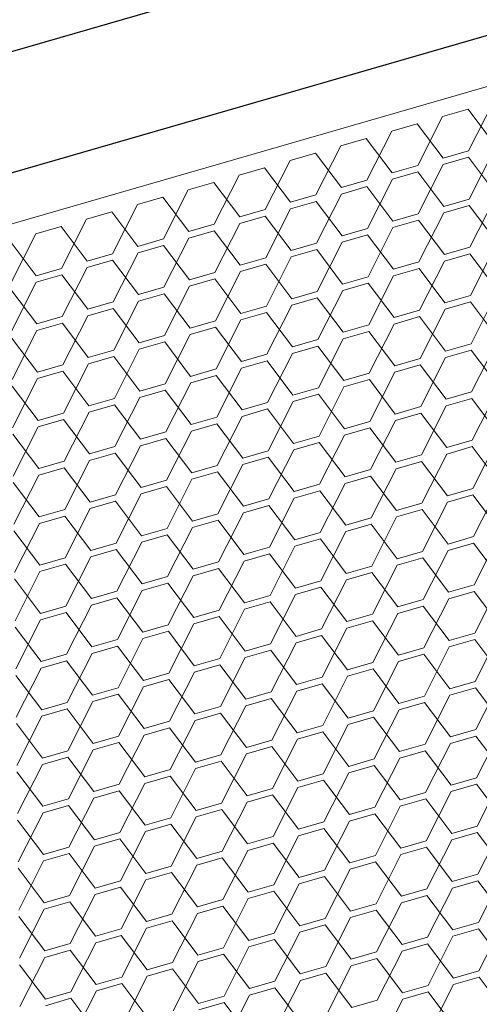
# Model space of a CAD drawing. Header units: millimetres. Extents: x 3925 to 5043, y -86 to 778.
# Tile 379 of 439: x 4916.76 to 4920.77, y 532.21 to 540.8. Entities that reach past the tile are written whole.
import ezdxf

# ---------------------------------------------------------------- set-up
doc = ezdxf.new("R2010")
doc.units = ezdxf.units.MM
doc.header["$LTSCALE"] = 46.255
doc.layers.add('H30K-DUST-FIDXF_CONTINUOUS_LINE', color=7, linetype='CONTINUOUS')
doc.layers.add('H30K-SPONGE-DXF_CONTINUOUS_LINE', color=7, linetype='CONTINUOUS')

msp = doc.modelspace()

# ---------------------------------------------------------------- linework, layer by layer
at = {"layer": 'H30K-DUST-FIDXF_CONTINUOUS_LINE', "color": 7, "linetype": 'Continuous', "lineweight": 0}
for p, q in [((4910.9093, 537.3433), (4974.1468, 555.6212)), ((4920.6787, 539.6537), (4920.896, 540.0824)), ((4920.6741, 540.0183), (4920.4522, 539.9541)), ((4920.9006, 539.7179), (4920.6741, 540.0183)), ((4920.235, 539.5255), (4920.4522, 539.9541)), ((4919.7912, 539.3972), (4920.0085, 539.8259)), ((4920.2304, 539.89), (4920.0085, 539.8259)), ((4920.4569, 539.5896), (4920.2304, 539.89)), ((4919.7866, 539.7617), (4919.5647, 539.6976)), ((4920.0131, 539.4613), (4919.7866, 539.7617)), ((4919.3474, 539.2689), (4919.5647, 539.6976)), ((4920.4569, 539.5896), (4920.6787, 539.6537)), ((4920.6841, 539.2328), (4920.9013, 539.6615)), ((4918.9037, 539.1407), (4919.1209, 539.5693)), ((4919.3428, 539.6335), (4919.1209, 539.5693)), ((4919.5693, 539.3331), (4919.3428, 539.6335)), ((4920.6795, 539.5973), (4920.4576, 539.5332)), ((4920.906, 539.2969), (4920.6795, 539.5973)), ((4918.899, 539.5052), (4918.6772, 539.4411)), ((4919.1255, 539.2048), (4918.899, 539.5052)), ((4920.0131, 539.4613), (4920.235, 539.5255)), ((4920.2357, 539.4691), (4920.0138, 539.4049)), ((4920.4622, 539.1687), (4920.2357, 539.4691)), ((4920.2403, 539.1045), (4920.4576, 539.5332)), ((4918.4599, 539.0124), (4918.6772, 539.4411)), ((4919.5693, 539.3331), (4919.7912, 539.3972)), ((4919.7965, 538.9763), (4920.0138, 539.4049)), ((4918.0161, 538.8841), (4918.2334, 539.3128)), ((4918.4553, 539.3769), (4918.2334, 539.3128)), ((4918.6818, 539.0765), (4918.4553, 539.3769)), ((4919.7919, 539.3408), (4919.57, 539.2767)), ((4920.0184, 539.0404), (4919.7919, 539.3408)), ((4918.0115, 539.2487), (4917.7896, 539.1845)), ((4918.238, 538.9483), (4918.0115, 539.2487)), ((4919.1255, 539.2048), (4919.3474, 539.2689)), ((4919.3481, 539.2125), (4919.1263, 539.1484)), ((4919.5746, 538.9121), (4919.3481, 539.2125)), ((4919.3528, 538.848), (4919.57, 539.2767)), ((4920.4622, 539.1687), (4920.6841, 539.2328)), ((4920.6894, 538.8119), (4920.9067, 539.2405)), ((4917.5723, 538.7559), (4917.7896, 539.1845)), ((4918.6818, 539.0765), (4918.9037, 539.1407)), ((4918.909, 538.7197), (4919.1263, 539.1484)), ((4920.6848, 539.1764), (4920.4629, 539.1123)), ((4920.9113, 538.876), (4920.6848, 539.1764)), ((4917.1286, 538.6276), (4917.3458, 539.0563)), ((4917.5677, 539.1204), (4917.3458, 539.0563)), ((4917.7942, 538.82), (4917.5677, 539.1204)), ((4918.9044, 539.0843), (4918.6825, 539.0201)), ((4919.1309, 538.7839), (4918.9044, 539.0843)), ((4920.0184, 539.0404), (4920.2403, 539.1045)), ((4920.241, 539.0481), (4920.0191, 538.984)), ((4920.4675, 538.7477), (4920.241, 539.0481)), ((4920.2456, 538.6836), (4920.4629, 539.1123)), ((4917.124, 538.9921), (4916.9021, 538.928)), ((4917.3505, 538.6917), (4917.124, 538.9921)), ((4918.238, 538.9483), (4918.4599, 539.0124)), ((4918.4606, 538.956), (4918.2387, 538.8919)), ((4918.6871, 538.6556), (4918.4606, 538.956)), ((4918.4652, 538.5915), (4918.6825, 539.0201)), ((4919.5746, 538.9121), (4919.7965, 538.9763)), ((4919.8019, 538.5553), (4920.0191, 538.984)), ((4916.9067, 538.5635), (4916.6802, 538.8639)), ((4916.6848, 538.4993), (4916.9021, 538.928)), ((4917.7942, 538.82), (4918.0161, 538.8841)), ((4918.0214, 538.4632), (4918.2387, 538.8919)), ((4919.7972, 538.9199), (4919.5754, 538.8558)), ((4920.0237, 538.6195), (4919.7972, 538.9199)), ((4918.0168, 538.8278), (4917.7949, 538.7636)), ((4918.2433, 538.5273), (4918.0168, 538.8278)), ((4919.1309, 538.7839), (4919.3528, 538.848)), ((4919.3535, 538.7916), (4919.1316, 538.7275)), ((4919.58, 538.4912), (4919.3535, 538.7916)), ((4919.3581, 538.4271), (4919.5754, 538.8558)), ((4920.4675, 538.7477), (4920.6894, 538.8119)), ((4920.6947, 538.3909), (4920.912, 538.8196)), ((4917.3505, 538.6917), (4917.5723, 538.7559)), ((4917.5731, 538.6995), (4917.3512, 538.6354)), ((4917.7996, 538.3991), (4917.5731, 538.6995)), ((4917.5777, 538.3349), (4917.7949, 538.7636)), ((4918.6871, 538.6556), (4918.909, 538.7197)), ((4918.9143, 538.2988), (4919.1316, 538.7275)), ((4920.251, 538.2627), (4920.4682, 538.6914)), ((4920.6901, 538.7555), (4920.4682, 538.6914)), ((4920.9166, 538.4551), (4920.6901, 538.7555)), ((4916.9067, 538.5635), (4917.1286, 538.6276)), ((4917.1339, 538.2067), (4917.3512, 538.6354)), ((4918.9097, 538.6634), (4918.6878, 538.5992)), ((4919.1362, 538.3629), (4918.9097, 538.6634)), ((4920.0237, 538.6195), (4920.2456, 538.6836)), ((4920.2463, 538.6272), (4920.0245, 538.5631)), ((4920.4729, 538.3268), (4920.2463, 538.6272)), ((4917.1293, 538.5712), (4916.9074, 538.5071)), ((4917.3558, 538.2708), (4917.1293, 538.5712)), ((4918.2433, 538.5273), (4918.4652, 538.5915)), ((4918.4659, 538.5351), (4918.244, 538.471)), ((4918.6924, 538.2347), (4918.4659, 538.5351)), ((4918.4705, 538.1706), (4918.6878, 538.5992)), ((4919.58, 538.4912), (4919.8019, 538.5553)), ((4919.8072, 538.1344), (4920.0245, 538.5631)), ((4916.912, 538.1426), (4916.6855, 538.443)), ((4916.6901, 538.0784), (4916.9074, 538.5071)), ((4917.7996, 538.3991), (4918.0214, 538.4632)), ((4918.0268, 538.0423), (4918.244, 538.471)), ((4919.3634, 538.0062), (4919.5807, 538.4348)), ((4919.8026, 538.499), (4919.5807, 538.4348)), ((4920.0291, 538.1985), (4919.8026, 538.499)), ((4918.0222, 538.4068), (4917.8003, 538.3427)), ((4918.2487, 538.1064), (4918.0222, 538.4068)), ((4919.1362, 538.3629), (4919.3581, 538.4271)), ((4919.3588, 538.3707), (4919.1369, 538.3066)), ((4919.5853, 538.0703), (4919.3588, 538.3707)), ((4920.4729, 538.3268), (4920.6947, 538.3909)), ((4920.7001, 537.97), (4920.9173, 538.3987)), ((4917.3558, 538.2708), (4917.5777, 538.3349)), ((4917.5784, 538.2786), (4917.3565, 538.2144)), ((4917.8049, 537.9782), (4917.5784, 538.2786)), ((4917.583, 537.914), (4917.8003, 538.3427)), ((4918.6924, 538.2347), (4918.9143, 538.2988)), ((4918.9196, 537.8779), (4919.1369, 538.3066)), ((4920.0291, 538.1985), (4920.251, 538.2627)), ((4920.2563, 537.8418), (4920.4736, 538.2704)), ((4920.6955, 538.3346), (4920.4736, 538.2704)), ((4920.922, 538.0342), (4920.6955, 538.3346)), ((4916.912, 538.1426), (4917.1339, 538.2067)), ((4917.1392, 537.7858), (4917.3565, 538.2144)), ((4918.4759, 537.7496), (4918.6931, 538.1783)), ((4918.915, 538.2424), (4918.6931, 538.1783)), ((4919.1415, 537.942), (4918.915, 538.2424)), ((4920.2517, 538.2063), (4920.0298, 538.1422)), ((4920.4782, 537.9059), (4920.2517, 538.2063)), ((4917.1346, 538.1503), (4916.9127, 538.0862)), ((4917.3611, 537.8499), (4917.1346, 538.1503)), ((4918.2487, 538.1064), (4918.4705, 538.1706)), ((4918.4713, 538.1142), (4918.2494, 538.05)), ((4918.6978, 537.8138), (4918.4713, 538.1142)), ((4919.5853, 538.0703), (4919.8072, 538.1344)), ((4919.8125, 537.7135), (4920.0298, 538.1422)), ((4916.9173, 537.7216), (4916.6908, 538.022)), ((4916.6955, 537.6575), (4916.9127, 538.0862)), ((4917.8049, 537.9782), (4918.0268, 538.0423)), ((4918.0321, 537.6214), (4918.2494, 538.05)), ((4919.1415, 537.942), (4919.3634, 538.0062)), ((4919.3688, 537.5852), (4919.586, 538.0139)), ((4919.8079, 538.078), (4919.586, 538.0139)), ((4920.0344, 537.7776), (4919.8079, 538.078)), ((4917.5883, 537.4931), (4917.8056, 537.9218)), ((4918.0275, 537.9859), (4917.8056, 537.9218)), ((4918.254, 537.6855), (4918.0275, 537.9859)), ((4919.3641, 537.9498), (4919.1422, 537.8856)), ((4919.5906, 537.6494), (4919.3641, 537.9498)), ((4920.4782, 537.9059), (4920.7001, 537.97)), ((4920.7054, 537.5491), (4920.9227, 537.9778)), ((4917.3611, 537.8499), (4917.583, 537.914)), ((4917.5837, 537.8576), (4917.3618, 537.7935)), ((4917.8102, 537.5572), (4917.5837, 537.8576)), ((4918.6978, 537.8138), (4918.9196, 537.8779)), ((4918.925, 537.457), (4919.1422, 537.8856)), ((4920.0344, 537.7776), (4920.2563, 537.8418)), ((4920.2616, 537.4208), (4920.4789, 537.8495)), ((4920.7008, 537.9136), (4920.4789, 537.8495)), ((4920.9273, 537.6132), (4920.7008, 537.9136)), ((4916.9173, 537.7216), (4917.1392, 537.7858)), ((4917.1446, 537.3648), (4917.3618, 537.7935)), ((4918.254, 537.6855), (4918.4759, 537.7496)), ((4918.4812, 537.3287), (4918.6985, 537.7574)), ((4918.9204, 537.8215), (4918.6985, 537.7574)), ((4919.1469, 537.5211), (4918.9204, 537.8215)), ((4920.257, 537.7854), (4920.0351, 537.7212)), ((4920.4835, 537.485), (4920.257, 537.7854)), ((4916.7008, 537.2366), (4916.9181, 537.6652)), ((4917.1399, 537.7294), (4916.9181, 537.6652)), ((4917.3664, 537.429), (4917.1399, 537.7294)), ((4918.4766, 537.6932), (4918.2547, 537.6291)), ((4918.7031, 537.3928), (4918.4766, 537.6932)), ((4919.5906, 537.6494), (4919.8125, 537.7135)), ((4919.8179, 537.2926), (4920.0351, 537.7212)), ((4916.9227, 537.3007), (4916.6962, 537.6011)), ((4917.8102, 537.5572), (4918.0321, 537.6214)), ((4918.0374, 537.2004), (4918.2547, 537.6291)), ((4919.1469, 537.5211), (4919.3688, 537.5852)), ((4919.3741, 537.1643), (4919.5914, 537.593)), ((4919.8132, 537.6571), (4919.5914, 537.593)), ((4920.0397, 537.3567), (4919.8132, 537.6571)), ((4917.3664, 537.429), (4917.5883, 537.4931)), ((4917.5937, 537.0722), (4917.8109, 537.5008)), ((4918.0328, 537.565), (4917.8109, 537.5008)), ((4918.2593, 537.2646), (4918.0328, 537.565)), ((4919.3695, 537.5288), (4919.1476, 537.4647)), ((4919.596, 537.2284), (4919.3695, 537.5288)), ((4920.4835, 537.485), (4920.7054, 537.5491)), ((4920.7061, 537.4927), (4920.4842, 537.4286)), ((4920.9326, 537.1923), (4920.7061, 537.4927)), ((4920.7107, 537.1282), (4920.928, 537.5568)), ((4917.589, 537.4367), (4917.3672, 537.3726)), ((4917.8155, 537.1363), (4917.589, 537.4367)), ((4918.7031, 537.3928), (4918.925, 537.457)), ((4918.9303, 537.036), (4919.1476, 537.4647)), ((4920.0397, 537.3567), (4920.2616, 537.4208)), ((4920.267, 536.9999), (4920.4842, 537.4286)), ((4916.9227, 537.3007), (4917.1446, 537.3648)), ((4917.1499, 536.9439), (4917.3672, 537.3726)), ((4918.2593, 537.2646), (4918.4812, 537.3287)), ((4918.4865, 536.9078), (4918.7038, 537.3364)), ((4918.9257, 537.4006), (4918.7038, 537.3364)), ((4919.1522, 537.1002), (4918.9257, 537.4006)), ((4920.2623, 537.3644), (4920.0405, 537.3003)), ((4920.4888, 537.064), (4920.2623, 537.3644)), ((4916.7061, 536.8156), (4916.9234, 537.2443)), ((4917.1453, 537.3084), (4916.9234, 537.2443)), ((4917.3718, 537.008), (4917.1453, 537.3084)), ((4918.4819, 537.2723), (4918.26, 537.2082)), ((4918.7084, 536.9719), (4918.4819, 537.2723)), ((4919.596, 537.2284), (4919.8179, 537.2926)), ((4919.8186, 537.2362), (4919.5967, 537.172)), ((4920.0451, 536.9358), (4919.8186, 537.2362)), ((4919.8232, 536.8716), (4920.0405, 537.3003)), ((4916.928, 536.8798), (4916.7015, 537.1802)), ((4917.8155, 537.1363), (4918.0374, 537.2004)), ((4918.0428, 536.7795), (4918.26, 537.2082)), ((4919.1522, 537.1002), (4919.3741, 537.1643)), ((4919.3794, 536.7434), (4919.5967, 537.172)), ((4917.3718, 537.008), (4917.5937, 537.0722)), ((4917.599, 536.6512), (4917.8163, 537.0799)), ((4918.0382, 537.144), (4917.8163, 537.0799)), ((4918.2647, 536.8436), (4918.0382, 537.144)), ((4919.3748, 537.1079), (4919.1529, 537.0438)), ((4919.6013, 536.8075), (4919.3748, 537.1079)), ((4920.4888, 537.064), (4920.7107, 537.1282)), ((4920.7114, 537.0718), (4920.4896, 537.0076)), ((4920.9379, 536.7714), (4920.7114, 537.0718)), ((4920.7161, 536.7072), (4920.9333, 537.1359)), ((4917.5944, 537.0158), (4917.3725, 536.9516)), ((4917.8209, 536.7154), (4917.5944, 537.0158)), ((4918.7084, 536.9719), (4918.9303, 537.036)), ((4918.931, 536.9796), (4918.7091, 536.9155)), ((4919.1575, 536.6792), (4918.931, 536.9796)), ((4918.9356, 536.6151), (4919.1529, 537.0438)), ((4920.0451, 536.9358), (4920.267, 536.9999)), ((4920.2723, 536.579), (4920.4896, 537.0076)), ((4916.928, 536.8798), (4917.1499, 536.9439)), ((4917.1506, 536.8875), (4916.9287, 536.8234)), ((4917.3771, 536.5871), (4917.1506, 536.8875)), ((4917.1552, 536.523), (4917.3725, 536.9516)), ((4918.2647, 536.8436), (4918.4865, 536.9078)), ((4918.4919, 536.4868), (4918.7091, 536.9155)), ((4920.2677, 536.9435), (4920.0458, 536.8794)), ((4920.4942, 536.6431), (4920.2677, 536.9435)), ((4916.7115, 536.3947), (4916.9287, 536.8234)), ((4918.4873, 536.8514), (4918.2654, 536.7872)), ((4918.7138, 536.551), (4918.4873, 536.8514)), ((4919.6013, 536.8075), (4919.8232, 536.8716)), ((4919.8239, 536.8152), (4919.602, 536.7511)), ((4920.0504, 536.5148), (4919.8239, 536.8152)), ((4919.8285, 536.4507), (4920.0458, 536.8794)), ((4916.9333, 536.4588), (4916.7068, 536.7592)), ((4917.8209, 536.7154), (4918.0428, 536.7795)), ((4918.0435, 536.7231), (4917.8216, 536.659)), ((4918.27, 536.4227), (4918.0435, 536.7231)), ((4918.0481, 536.3586), (4918.2654, 536.7872)), ((4919.1575, 536.6792), (4919.3794, 536.7434)), ((4919.3847, 536.3224), (4919.602, 536.7511)), ((4920.7214, 536.2863), (4920.9387, 536.715)), ((4917.3771, 536.5871), (4917.599, 536.6512)), ((4917.6043, 536.2303), (4917.8216, 536.659)), ((4919.3801, 536.687), (4919.1582, 536.6228)), ((4919.6066, 536.3866), (4919.3801, 536.687)), ((4920.4942, 536.6431), (4920.7161, 536.7072)), ((4920.7168, 536.6508), (4920.4949, 536.5867)), ((4920.9433, 536.3504), (4920.7168, 536.6508)), ((4917.5997, 536.5948), (4917.3778, 536.5307)), ((4917.8262, 536.2944), (4917.5997, 536.5948)), ((4918.7138, 536.551), (4918.9356, 536.6151)), ((4918.9364, 536.5587), (4918.7145, 536.4946)), ((4919.1629, 536.2583), (4918.9364, 536.5587)), ((4918.941, 536.1942), (4919.1582, 536.6228)), ((4920.0504, 536.5148), (4920.2723, 536.579)), ((4920.2776, 536.158), (4920.4949, 536.5867)), ((4916.9333, 536.4588), (4917.1552, 536.523)), ((4917.1559, 536.4666), (4916.9341, 536.4024)), ((4917.3824, 536.1662), (4917.1559, 536.4666)), ((4917.1606, 536.102), (4917.3778, 536.5307)), ((4918.27, 536.4227), (4918.4919, 536.4868)), ((4918.4972, 536.0659), (4918.7145, 536.4946)), ((4919.8338, 536.0298), (4920.0511, 536.4584)), ((4920.273, 536.5226), (4920.0511, 536.4584)), ((4920.4995, 536.2222), (4920.273, 536.5226)), ((4916.7168, 535.9738), (4916.9341, 536.4024)), ((4918.4926, 536.4304), (4918.2707, 536.3663)), ((4918.7191, 536.13), (4918.4926, 536.4304)), ((4919.6066, 536.3866), (4919.8285, 536.4507)), ((4919.8292, 536.3943), (4919.6073, 536.3302)), ((4920.0557, 536.0939), (4919.8292, 536.3943)), ((4916.9387, 536.0379), (4916.7122, 536.3383)), ((4917.8262, 536.2944), (4918.0481, 536.3586)), ((4918.0488, 536.3022), (4917.8269, 536.238)), ((4918.2753, 536.0018), (4918.0488, 536.3022)), ((4918.0534, 535.9376), (4918.2707, 536.3663)), ((4919.1629, 536.2583), (4919.3847, 536.3224)), ((4919.3901, 535.9015), (4919.6073, 536.3302)), ((4920.4995, 536.2222), (4920.7214, 536.2863)), ((4920.7267, 535.8654), (4920.944, 536.294)), ((4917.3824, 536.1662), (4917.6043, 536.2303)), ((4917.6097, 535.8094), (4917.8269, 536.238)), ((4918.9463, 535.7732), (4919.1636, 536.2019)), ((4919.3855, 536.266), (4919.1636, 536.2019)), ((4919.612, 535.9656), (4919.3855, 536.266)), ((4920.7221, 536.2299), (4920.5002, 536.1658)), ((4920.9486, 535.9295), (4920.7221, 536.2299)), ((4917.605, 536.1739), (4917.3832, 536.1098)), ((4917.8315, 535.8735), (4917.605, 536.1739)), ((4918.7191, 536.13), (4918.941, 536.1942)), ((4918.9417, 536.1378), (4918.7198, 536.0736)), ((4919.1682, 535.8374), (4918.9417, 536.1378)), ((4920.0557, 536.0939), (4920.2776, 536.158)), ((4920.283, 535.7371), (4920.5002, 536.1658)), ((4916.9387, 536.0379), (4917.1606, 536.102)), ((4917.1613, 536.0456), (4916.9394, 535.9815)), ((4917.3878, 535.7452), (4917.1613, 536.0456)), ((4917.1659, 535.6811), (4917.3832, 536.1098)), ((4918.2753, 536.0018), (4918.4972, 536.0659)), ((4918.5025, 535.645), (4918.7198, 536.0736)), ((4919.612, 535.9656), (4919.8338, 536.0298)), ((4919.8392, 535.6088), (4920.0564, 536.0375)), ((4920.2783, 536.1016), (4920.0564, 536.0375)), ((4920.5048, 535.8012), (4920.2783, 536.1016)), ((4916.7221, 535.5528), (4916.9394, 535.9815)), ((4918.0588, 535.5167), (4918.276, 535.9454)), ((4918.4979, 536.0095), (4918.276, 535.9454)), ((4918.7244, 535.7091), (4918.4979, 536.0095)), ((4919.8346, 535.9734), (4919.6127, 535.9092)), ((4920.0611, 535.673), (4919.8346, 535.9734)), ((4916.944, 535.617), (4916.7175, 535.9174)), ((4917.8315, 535.8735), (4918.0534, 535.9376)), ((4918.0541, 535.8812), (4917.8323, 535.8171)), ((4918.2806, 535.5808), (4918.0541, 535.8812)), ((4919.1682, 535.8374), (4919.3901, 535.9015)), ((4919.3954, 535.4806), (4919.6127, 535.9092)), ((4920.5048, 535.8012), (4920.7267, 535.8654)), ((4920.7321, 535.4444), (4920.9493, 535.8731)), ((4917.3878, 535.7452), (4917.6097, 535.8094)), ((4917.615, 535.3884), (4917.8323, 535.8171)), ((4918.7244, 535.7091), (4918.9463, 535.7732)), ((4918.9516, 535.3523), (4919.1689, 535.781)), ((4919.3908, 535.8451), (4919.1689, 535.781)), ((4919.6173, 535.5447), (4919.3908, 535.8451)), ((4920.7274, 535.809), (4920.5056, 535.7448)), ((4920.9539, 535.5086), (4920.7274, 535.809)), ((4917.1712, 535.2602), (4917.3885, 535.6888)), ((4917.6104, 535.753), (4917.3885, 535.6888)), ((4917.8369, 535.4526), (4917.6104, 535.753)), ((4918.947, 535.7168), (4918.7251, 535.6527)), ((4919.1735, 535.4164), (4918.947, 535.7168)), ((4920.0611, 535.673), (4920.283, 535.7371)), ((4920.2883, 535.3162), (4920.5056, 535.7448)), ((4916.944, 535.617), (4917.1659, 535.6811)), ((4917.1666, 535.6247), (4916.9447, 535.5606)), ((4917.3931, 535.3243), (4917.1666, 535.6247)), ((4918.2806, 535.5808), (4918.5025, 535.645)), ((4918.5079, 535.224), (4918.7251, 535.6527)), ((4919.6173, 535.5447), (4919.8392, 535.6088)), ((4919.8445, 535.1879), (4920.0618, 535.6166)), ((4920.2837, 535.6807), (4920.0618, 535.6166)), ((4920.5102, 535.3803), (4920.2837, 535.6807)), ((4916.7274, 535.1319), (4916.9447, 535.5606)), ((4917.8369, 535.4526), (4918.0588, 535.5167)), ((4918.0641, 535.0958), (4918.2814, 535.5244)), ((4918.5032, 535.5886), (4918.2814, 535.5244)), ((4918.7297, 535.2882), (4918.5032, 535.5886)), ((4919.8399, 535.5524), (4919.618, 535.4883)), ((4920.0664, 535.252), (4919.8399, 535.5524)), ((4916.9493, 535.196), (4916.7228, 535.4964)), ((4918.0595, 535.4603), (4917.8376, 535.3962)), ((4918.286, 535.1599), (4918.0595, 535.4603)), ((4919.1735, 535.4164), (4919.3954, 535.4806)), ((4919.4007, 535.0596), (4919.618, 535.4883)), ((4920.5102, 535.3803), (4920.7321, 535.4444)), ((4920.7374, 535.0235), (4920.9547, 535.4522)), ((4917.3931, 535.3243), (4917.615, 535.3884)), ((4917.6203, 534.9675), (4917.8376, 535.3962)), ((4918.7297, 535.2882), (4918.9516, 535.3523)), ((4918.957, 534.9314), (4919.1742, 535.36)), ((4919.3961, 535.4242), (4919.1742, 535.36)), ((4919.6226, 535.1238), (4919.3961, 535.4242)), ((4920.7328, 535.388), (4920.5109, 535.3239)), ((4920.9593, 535.0876), (4920.7328, 535.388)), ((4916.9493, 535.196), (4917.1712, 535.2602)), ((4917.1765, 534.8392), (4917.3938, 535.2679)), ((4917.6157, 535.332), (4917.3938, 535.2679)), ((4917.8422, 535.0316), (4917.6157, 535.332)), ((4918.9523, 535.2959), (4918.7305, 535.2318)), ((4919.1789, 534.9955), (4918.9523, 535.2959)), ((4920.0664, 535.252), (4920.2883, 535.3162)), ((4920.289, 535.2598), (4920.0671, 535.1956)), ((4920.5155, 534.9594), (4920.289, 535.2598)), ((4920.2936, 534.8952), (4920.5109, 535.3239)), ((4917.1719, 535.2038), (4916.95, 535.1396)), ((4917.3984, 534.9034), (4917.1719, 535.2038)), ((4918.286, 535.1599), (4918.5079, 535.224)), ((4918.5132, 534.8031), (4918.7305, 535.2318)), ((4919.6226, 535.1238), (4919.8445, 535.1879)), ((4919.8498, 534.767), (4920.0671, 535.1956)), ((4916.7328, 534.711), (4916.95, 535.1396)), ((4917.8422, 535.0316), (4918.0641, 535.0958)), ((4918.0694, 534.6748), (4918.2867, 535.1035)), ((4918.5086, 535.1676), (4918.2867, 535.1035)), ((4918.7351, 534.8672), (4918.5086, 535.1676)), ((4919.8452, 535.1315), (4919.6233, 535.0674)), ((4920.0717, 534.8311), (4919.8452, 535.1315)), ((4916.9547, 534.7751), (4916.7282, 535.0755)), ((4918.0648, 535.0394), (4917.8429, 534.9752)), ((4918.2913, 534.739), (4918.0648, 535.0394)), ((4919.1789, 534.9955), (4919.4007, 535.0596)), ((4919.4015, 535.0032), (4919.1796, 534.9391)), ((4919.628, 534.7028), (4919.4015, 535.0032)), ((4919.4061, 534.6387), (4919.6233, 535.0674)), ((4920.5155, 534.9594), (4920.7374, 535.0235)), ((4920.7427, 534.6026), (4920.96, 535.0312)), ((4917.3984, 534.9034), (4917.6203, 534.9675)), ((4917.621, 534.9111), (4917.3991, 534.847)), ((4917.8475, 534.6107), (4917.621, 534.9111)), ((4917.6257, 534.5466), (4917.8429, 534.9752)), ((4918.7351, 534.8672), (4918.957, 534.9314)), ((4918.9623, 534.5104), (4919.1796, 534.9391)), ((4920.7381, 534.9671), (4920.5162, 534.903)), ((4920.9646, 534.6667), (4920.7381, 534.9671)), ((4916.9547, 534.7751), (4917.1765, 534.8392)), ((4917.1819, 534.4183), (4917.3991, 534.847)), ((4918.9577, 534.875), (4918.7358, 534.8108)), ((4919.1842, 534.5746), (4918.9577, 534.875)), ((4920.0717, 534.8311), (4920.2936, 534.8952)), ((4920.2943, 534.8388), (4920.0724, 534.7747)), ((4920.5208, 534.5384), (4920.2943, 534.8388)), ((4920.2989, 534.4743), (4920.5162, 534.903)), ((4917.1773, 534.7829), (4916.9554, 534.7187)), ((4917.4038, 534.4824), (4917.1773, 534.7829)), ((4918.2913, 534.739), (4918.5132, 534.8031)), ((4918.5139, 534.7467), (4918.292, 534.6826)), ((4918.7404, 534.4463), (4918.5139, 534.7467)), ((4918.5185, 534.3822), (4918.7358, 534.8108)), ((4919.628, 534.7028), (4919.8498, 534.767)), ((4919.8552, 534.346), (4920.0724, 534.7747)), ((4916.96, 534.3542), (4916.7335, 534.6546)), ((4916.7381, 534.29), (4916.9554, 534.7187)), ((4917.8475, 534.6107), (4918.0694, 534.6748)), ((4918.0748, 534.2539), (4918.292, 534.6826)), ((4919.8506, 534.7106), (4919.6287, 534.6465)), ((4920.0771, 534.4102), (4919.8506, 534.7106)), ((4918.0701, 534.6185), (4917.8483, 534.5543)), ((4918.2966, 534.318), (4918.0701, 534.6185)), ((4919.1842, 534.5746), (4919.4061, 534.6387)), ((4919.4068, 534.5823), (4919.1849, 534.5182)), ((4919.6333, 534.2819), (4919.4068, 534.5823)), ((4919.4114, 534.2178), (4919.6287, 534.6465)), ((4920.5208, 534.5384), (4920.7427, 534.6026)), ((4920.748, 534.1816), (4920.9653, 534.6103)), ((4917.4038, 534.4824), (4917.6257, 534.5466)), ((4917.6264, 534.4902), (4917.4045, 534.4261)), ((4917.8529, 534.1898), (4917.6264, 534.4902)), ((4917.631, 534.1256), (4917.8483, 534.5543)), ((4918.7404, 534.4463), (4918.9623, 534.5104)), ((4918.9676, 534.0895), (4919.1849, 534.5182)), ((4920.3043, 534.0534), (4920.5215, 534.4821)), ((4920.7434, 534.5462), (4920.5215, 534.4821)), ((4920.9699, 534.2458), (4920.7434, 534.5462)), ((4916.96, 534.3542), (4917.1819, 534.4183)), ((4917.1872, 533.9974), (4917.4045, 534.4261)), ((4918.963, 534.4541), (4918.7411, 534.3899)), ((4919.1895, 534.1536), (4918.963, 534.4541)), ((4920.0771, 534.4102), (4920.2989, 534.4743)), ((4920.2997, 534.4179), (4920.0778, 534.3538)), ((4920.5262, 534.1175), (4920.2997, 534.4179)), ((4917.1826, 534.3619), (4916.9607, 534.2978)), ((4917.4091, 534.0615), (4917.1826, 534.3619)), ((4918.2966, 534.318), (4918.5185, 534.3822)), ((4918.5192, 534.3258), (4918.2974, 534.2617)), ((4918.7457, 534.0254), (4918.5192, 534.3258)), ((4918.5239, 533.9613), (4918.7411, 534.3899)), ((4919.6333, 534.2819), (4919.8552, 534.346)), ((4919.8605, 533.9251), (4920.0778, 534.3538)), ((4916.9653, 533.9333), (4916.7388, 534.2337)), ((4916.7434, 533.8691), (4916.9607, 534.2978)), ((4917.8529, 534.1898), (4918.0748, 534.2539)), ((4918.0801, 533.833), (4918.2974, 534.2617)), ((4919.4167, 533.7969), (4919.634, 534.2255)), ((4919.8559, 534.2897), (4919.634, 534.2255)), ((4920.0824, 533.9893), (4919.8559, 534.2897)), ((4918.0755, 534.1975), (4917.8536, 534.1334)), ((4918.302, 533.8971), (4918.0755, 534.1975)), ((4919.1895, 534.1536), (4919.4114, 534.2178)), ((4919.4121, 534.1614), (4919.1902, 534.0973)), ((4919.6386, 533.861), (4919.4121, 534.1614)), ((4920.5262, 534.1175), (4920.748, 534.1816)), ((4920.7534, 533.7607), (4920.9706, 534.1894)), ((4917.4091, 534.0615), (4917.631, 534.1256)), ((4917.6317, 534.0693), (4917.4098, 534.0051)), ((4917.8582, 533.7689), (4917.6317, 534.0693)), ((4917.6363, 533.7047), (4917.8536, 534.1334)), ((4918.7457, 534.0254), (4918.9676, 534.0895)), ((4918.973, 533.6686), (4919.1902, 534.0973)), ((4920.0824, 533.9893), (4920.3043, 534.0534)), ((4920.3096, 533.6325), (4920.5269, 534.0611)), ((4920.7488, 534.1253), (4920.5269, 534.0611)), ((4920.9753, 533.8249), (4920.7488, 534.1253)), ((4916.9653, 533.9333), (4917.1872, 533.9974)), ((4917.1925, 533.5765), (4917.4098, 534.0051)), ((4918.5292, 533.5403), (4918.7465, 533.969)), ((4918.9683, 534.0331), (4918.7465, 533.969)), ((4919.1948, 533.7327), (4918.9683, 534.0331)), ((4920.305, 533.997), (4920.0831, 533.9329)), ((4920.5315, 533.6966), (4920.305, 533.997)), ((4917.1879, 533.941), (4916.966, 533.8769)), ((4917.4144, 533.6406), (4917.1879, 533.941)), ((4918.302, 533.8971), (4918.5239, 533.9613)), ((4918.5246, 533.9049), (4918.3027, 533.8407)), ((4918.7511, 533.6045), (4918.5246, 533.9049)), ((4919.6386, 533.861), (4919.8605, 533.9251)), ((4919.8658, 533.5042), (4920.0831, 533.9329)), ((4916.9707, 533.5123), (4916.7442, 533.8127)), ((4916.7488, 533.4482), (4916.966, 533.8769)), ((4917.8582, 533.7689), (4918.0801, 533.833)), ((4918.0854, 533.4121), (4918.3027, 533.8407)), ((4919.1948, 533.7327), (4919.4167, 533.7969)), ((4919.4221, 533.3759), (4919.6393, 533.8046)), ((4919.8612, 533.8687), (4919.6393, 533.8046)), ((4920.0877, 533.5683), (4919.8612, 533.8687)), ((4917.6416, 533.2838), (4917.8589, 533.7125)), ((4918.0808, 533.7766), (4917.8589, 533.7125)), ((4918.3073, 533.4762), (4918.0808, 533.7766)), ((4919.4174, 533.7405), (4919.1956, 533.6763)), ((4919.6439, 533.4401), (4919.4174, 533.7405)), ((4920.5315, 533.6966), (4920.7534, 533.7607)), ((4920.7587, 533.3398), (4920.976, 533.7685)), ((4917.4144, 533.6406), (4917.6363, 533.7047)), ((4917.637, 533.6483), (4917.4151, 533.5842)), ((4917.8635, 533.3479), (4917.637, 533.6483)), ((4918.7511, 533.6045), (4918.973, 533.6686)), ((4918.9783, 533.2477), (4919.1956, 533.6763)), ((4920.0877, 533.5683), (4920.3096, 533.6325)), ((4920.3149, 533.2115), (4920.5322, 533.6402)), ((4920.7541, 533.7043), (4920.5322, 533.6402)), ((4920.9806, 533.4039), (4920.7541, 533.7043)), ((4916.9707, 533.5123), (4917.1925, 533.5765)), ((4917.1979, 533.1555), (4917.4151, 533.5842)), ((4918.3073, 533.4762), (4918.5292, 533.5403)), ((4918.5345, 533.1194), (4918.7518, 533.5481)), ((4918.9737, 533.6122), (4918.7518, 533.5481)), ((4919.2002, 533.3118), (4918.9737, 533.6122)), ((4920.3103, 533.5761), (4920.0884, 533.5119)), ((4920.5368, 533.2757), (4920.3103, 533.5761)), ((4916.7541, 533.0273), (4916.9714, 533.4559)), ((4917.1933, 533.5201), (4916.9714, 533.4559)), ((4917.4198, 533.2197), (4917.1933, 533.5201)), ((4918.5299, 533.4839), (4918.308, 533.4198)), ((4918.7564, 533.1835), (4918.5299, 533.4839)), ((4919.6439, 533.4401), (4919.8658, 533.5042)), ((4919.8712, 533.0833), (4920.0884, 533.5119)), ((4916.976, 533.0914), (4916.7495, 533.3918)), ((4917.8635, 533.3479), (4918.0854, 533.4121)), ((4918.0907, 532.9911), (4918.308, 533.4198)), ((4919.2002, 533.3118), (4919.4221, 533.3759)), ((4919.4274, 532.955), (4919.6447, 533.3837)), ((4919.8665, 533.4478), (4919.6447, 533.3837)), ((4920.0931, 533.1474), (4919.8665, 533.4478)), ((4917.4198, 533.2197), (4917.6416, 533.2838)), ((4917.647, 532.8629), (4917.8642, 533.2915)), ((4918.0861, 533.3557), (4917.8642, 533.2915)), ((4918.3126, 533.0553), (4918.0861, 533.3557)), ((4919.4228, 533.3195), (4919.2009, 533.2554)), ((4919.6493, 533.0191), (4919.4228, 533.3195)), ((4920.5368, 533.2757), (4920.7587, 533.3398)), ((4920.7594, 533.2834), (4920.5375, 533.2193)), ((4920.9859, 532.983), (4920.7594, 533.2834)), ((4920.764, 532.9189), (4920.9813, 533.3475)), ((4917.6424, 533.2274), (4917.4205, 533.1633)), ((4917.8689, 532.927), (4917.6424, 533.2274)), ((4918.7564, 533.1835), (4918.9783, 533.2477)), ((4918.9836, 532.8267), (4919.2009, 533.2554)), ((4920.0931, 533.1474), (4920.3149, 533.2115)), ((4920.3203, 532.7906), (4920.5375, 533.2193)), ((4916.976, 533.0914), (4917.1979, 533.1555)), ((4917.2032, 532.7346), (4917.4205, 533.1633)), ((4918.3126, 533.0553), (4918.5345, 533.1194)), ((4918.5398, 532.6985), (4918.7571, 533.1271)), ((4918.979, 533.1913), (4918.7571, 533.1271)), ((4919.2055, 532.8909), (4918.979, 533.1913)), ((4920.3157, 533.1551), (4920.0938, 533.091)), ((4920.5422, 532.8547), (4920.3157, 533.1551)), ((4916.7594, 532.6063), (4916.9767, 533.035)), ((4917.1986, 533.0991), (4916.9767, 533.035)), ((4917.4251, 532.7987), (4917.1986, 533.0991)), ((4918.5352, 533.063), (4918.3133, 532.9989)), ((4918.7617, 532.7626), (4918.5352, 533.063)), ((4919.6493, 533.0191), (4919.8712, 533.0833)), ((4919.8719, 533.0269), (4919.65, 532.9627)), ((4920.0984, 532.7265), (4919.8719, 533.0269)), ((4919.8765, 532.6623), (4920.0938, 533.091)), ((4916.9813, 532.6705), (4916.7548, 532.9709)), ((4917.8689, 532.927), (4918.0907, 532.9911)), ((4918.0915, 532.9347), (4917.8696, 532.8706)), ((4918.318, 532.6343), (4918.0915, 532.9347)), ((4918.0961, 532.5702), (4918.3133, 532.9989)), ((4919.2055, 532.8909), (4919.4274, 532.955)), ((4919.4327, 532.5341), (4919.65, 532.9627)), ((4917.4251, 532.7987), (4917.647, 532.8629)), ((4917.6523, 532.4419), (4917.8696, 532.8706)), ((4919.4281, 532.8986), (4919.2062, 532.8345)), ((4919.6546, 532.5982), (4919.4281, 532.8986)), ((4920.5422, 532.8547), (4920.764, 532.9189)), ((4920.7648, 532.8625), (4920.5429, 532.7983)), ((4920.9913, 532.5621), (4920.7648, 532.8625)), ((4920.7694, 532.4979), (4920.9866, 532.9266)), ((4917.6477, 532.8065), (4917.4258, 532.7423)), ((4917.8742, 532.5061), (4917.6477, 532.8065)), ((4918.7617, 532.7626), (4918.9836, 532.8267)), ((4918.9843, 532.7703), (4918.7624, 532.7062)), ((4919.2108, 532.4699), (4918.9843, 532.7703)), ((4918.989, 532.4058), (4919.2062, 532.8345)), ((4920.0984, 532.7265), (4920.3203, 532.7906)), ((4920.3256, 532.3697), (4920.5429, 532.7983)), ((4916.9813, 532.6705), (4917.2032, 532.7346)), ((4917.2039, 532.6782), (4916.982, 532.6141)), ((4917.4304, 532.3778), (4917.2039, 532.6782)), ((4917.2085, 532.3137), (4917.4258, 532.7423)), ((4918.318, 532.6343), (4918.5398, 532.6985)), ((4918.5452, 532.2775), (4918.7624, 532.7062)), ((4920.321, 532.7342), (4920.0991, 532.6701)), ((4920.5475, 532.4338), (4920.321, 532.7342)), ((4916.7648, 532.1854), (4916.982, 532.6141)), ((4918.5406, 532.6421), (4918.3187, 532.5779)), ((4918.7671, 532.3417), (4918.5406, 532.6421)), ((4919.6546, 532.5982), (4919.8765, 532.6623)), ((4919.8772, 532.6059), (4919.6553, 532.5418)), ((4920.1037, 532.3055), (4919.8772, 532.6059)), ((4919.8818, 532.2414), (4920.0991, 532.6701)), ((4916.9866, 532.2495), (4916.7601, 532.5499)), ((4917.8742, 532.5061), (4918.0961, 532.5702)), ((4918.0968, 532.5138), (4917.8749, 532.4497)), ((4918.3233, 532.2134), (4918.0968, 532.5138)), ((4918.1014, 532.1493), (4918.3187, 532.5779)), ((4919.2108, 532.4699), (4919.4327, 532.5341)), ((4919.4381, 532.1131), (4919.6553, 532.5418)), ((4917.4304, 532.3778), (4917.6523, 532.4419)), ((4917.6576, 532.021), (4917.8749, 532.4497)), ((4919.4334, 532.4777), (4919.2116, 532.4135)), ((4919.6599, 532.1773), (4919.4334, 532.4777)), ((4920.5475, 532.4338), (4920.7694, 532.4979)), ((4920.7701, 532.4415), (4920.5482, 532.3774)), ((4920.9966, 532.1411), (4920.7701, 532.4415)), ((4917.653, 532.3855), (4917.4311, 532.3214)), ((4917.8795, 532.0851), (4917.653, 532.3855)), ((4918.7671, 532.3417), (4918.989, 532.4058)), ((4918.9897, 532.3494), (4918.7678, 532.2853)), ((4919.2162, 532.049), (4918.9897, 532.3494)), ((4918.9943, 531.9849), (4919.2116, 532.4135)), ((4920.1037, 532.3055), (4920.3256, 532.3697)), ((4920.3309, 531.9487), (4920.5482, 532.3774)), ((4916.9866, 532.2495), (4917.2085, 532.3137)), ((4917.2092, 532.2573), (4916.9874, 532.1931)), ((4917.4358, 531.9569), (4917.2092, 532.2573)), ((4917.2139, 531.8927), (4917.4311, 532.3214)), ((4918.3233, 532.2134), (4918.5452, 532.2775)), ((4918.5505, 531.8566), (4918.7678, 532.2853)), ((4919.8872, 531.8205), (4920.1044, 532.2491)), ((4920.3263, 532.3133), (4920.1044, 532.2491)), ((4920.5528, 532.0129), (4920.3263, 532.3133)), ((4918.5459, 532.2211), (4918.324, 532.157)), ((4918.7724, 531.9207), (4918.5459, 532.2211)), ((4919.6599, 532.1773), (4919.8818, 532.2414))]:
    msp.add_line(p, q, dxfattribs=at)
at = {"layer": 'H30K-SPONGE-DXF_CONTINUOUS_LINE', "color": 7, "linetype": 'Continuous'}
for p, q in [((4975.6458, 557.5588), (4910.2782, 538.6653)), ((4910.2915, 537.613), (4975.6591, 556.5065))]:
    msp.add_line(p, q, dxfattribs=at)

doc.saveas('drawing.dxf')
